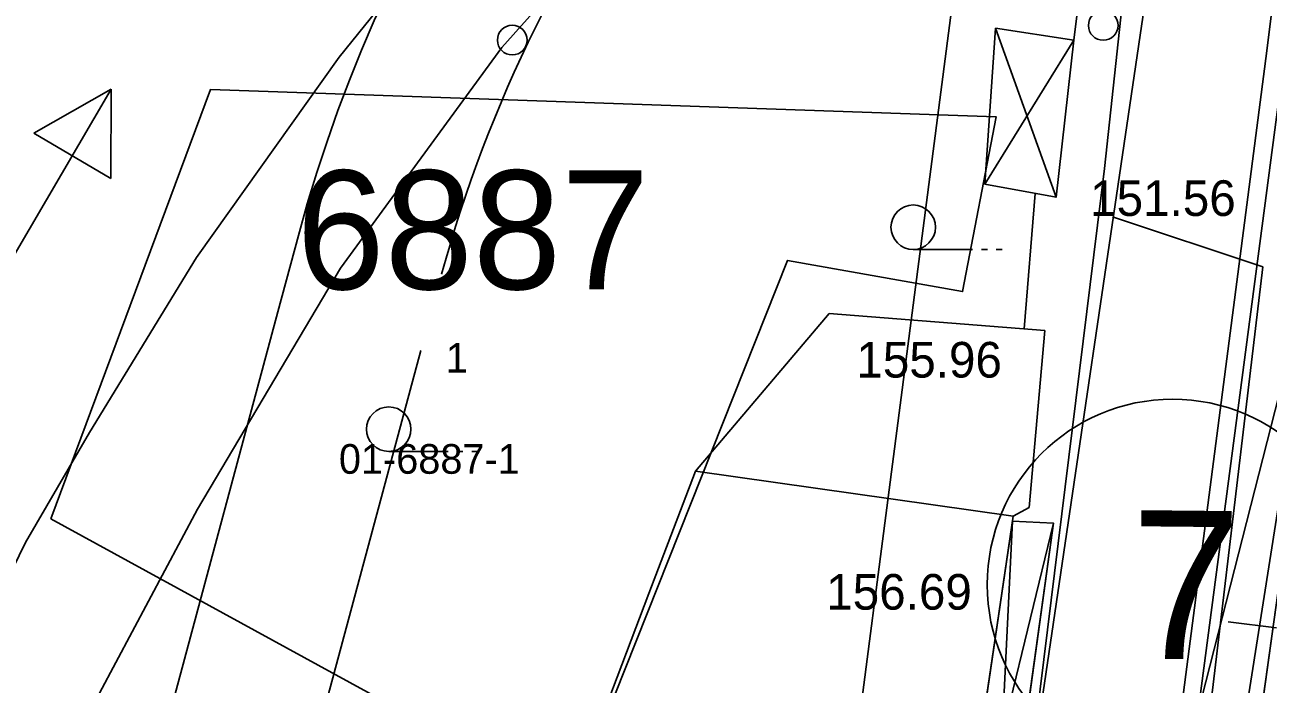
# Model space of a CAD drawing. Extents: x 419677 to 421689, y 4450851 to 4452923.
# Drawn here: x 420186.77 to 420228.69, y 4451920.11 to 4451942.32 of the extents above; entities that cross this region are included whole.
import ezdxf

# ---------------------------------------------------------------- set-up
doc = ezdxf.new("R2010")
doc.units = 0
for name, color, linetype in [('AA_HH', 7, 'Continuous'), ('AA_TARAMA-TİCARET', 7, 'Continuous'), ('ADA NUMARASI', 7, 'Continuous'), ('Level 15', 7, 'Continuous'), ('Level 20', 7, 'Continuous'), ('Level 27', 7, 'Continuous'), ('Level 58', 7, 'Continuous'), ('Level 62', 7, 'Continuous'), ('Level 9', 7, 'Continuous'), ('MULKIYET SINIRI', 7, 'Continuous'), ('PARSEL KODU', 7, 'Continuous'), ('PARSEL NUMARASI', 7, 'Continuous')]:
    doc.layers.add(name, color=color, linetype=linetype)

msp = doc.modelspace()

# ---------------------------------------------------------------- linework, layer by layer
at = {"layer": 'AA_HH'}
for p, q in [((420219.495, 4451942.212), (420221.538, 4451936.514)), ((420222.136, 4451941.803), (420219.136, 4451936.955)), ((420184.626, 4451931.525), (420189.68, 4451940.154)), ((420187.072, 4451938.669), (420189.68, 4451940.154)), ((420189.68, 4451940.154), (420189.664, 4451937.15)), ((420189.664, 4451937.15), (420187.072, 4451938.669)), ((420189.665, 4451937.22), (420189.665, 4451937.22)), ((420189.665, 4451937.22), (420189.665, 4451937.22)), ((420216.72, 4451934.756), (420218.72, 4451934.756)), ((420219.02, 4451934.756), (420219.22, 4451934.756)), ((420219.52, 4451934.756), (420219.72, 4451934.756)), ((420199.038, 4451927.953), (420201.038, 4451927.953)), ((420201.338, 4451927.953), (420201.538, 4451927.953)), ((420201.838, 4451927.953), (420202.038, 4451927.953)), ((420220.062, 4451925.605), (420217.918, 4451911.049)), ((420221.445, 4451925.537), (420217.918, 4451911.049)), ((420220.062, 4451925.605), (420219.336, 4451910.258)), ((420221.445, 4451925.537), (420219.336, 4451910.258))]:
    msp.add_line(p, q, dxfattribs=at)
for points in [[(420227.919, 4451963.066), (420226.886, 4451961.056), (420226.145, 4451959.356), (420225.546, 4451957.691), (420225.106, 4451955.399), (420223.165, 4451937.486), (420220.409, 4451915.127), (420216.884, 4451897.25), (420215.979, 4451890.718)], [(420258.708, 4451900.597), (420255.573, 4451901.639), (420225.478, 4451910.605), (420225.226, 4451910.854), (420229.238, 4451941.255), (420232.113, 4451963.06)], [(420222.136, 4451941.803), (420224.143, 4451958.03), (420218.619, 4451957.886), (420211.831, 4451951.612), (420208.064, 4451947.397)], [(420197.368, 4451941.23), (420202.114, 4451947.111), (420208.13, 4451953.689)], [(420197.368, 4451941.23), (420202.114, 4451947.111), (420208.13, 4451953.689)], [(420208.064, 4451947.397), (420202.849, 4451941.564), (420197.412, 4451934.131), (420192.585, 4451926.002), (420187.639, 4451916.706), (420196.799, 4451913.394)], [(420179.411, 4451888.121), (420179.199, 4451889.854), (420178.919, 4451893.432), (420178.919, 4451897.638), (420179.128, 4451900.539), (420179.544, 4451904.114), (420180.464, 4451909.485), (420181.403, 4451912.755), (420182.115, 4451914.899), (420182.929, 4451916.771), (420185.249, 4451921.75), (420186.788, 4451924.88), (420188.95, 4451928.585), (420192.56, 4451934.487), (420197.368, 4451941.23)], [(420182.929, 4451916.771), (420185.249, 4451921.75), (420186.788, 4451924.88), (420188.95, 4451928.585), (420192.56, 4451934.487), (420197.368, 4451941.23)], [(420220.829, 4451936.644), (420220.466, 4451932.079)], [(420207.725, 4451915.242), (420212.511, 4451912.068), (420217.918, 4451911.049), (420220.087, 4451925.771), (420209.375, 4451927.292), (420207.808, 4451923.161)], [(420207.808, 4451923.161), (420205.392, 4451916.788), (420207.725, 4451915.242)]]:
    msp.add_lwpolyline(points, dxfattribs=at)
for points in [[(420219.495, 4451942.212), (420222.136, 4451941.803), (420221.538, 4451936.514), (420219.136, 4451936.955)], [(420209.375, 4451927.292), (420213.89, 4451932.595), (420221.153, 4451932.025), (420220.631, 4451926.069), (420220.087, 4451925.771)], [(420229.164, 4451926.919), (420238.952, 4451925.137), (420234.443, 4451908.835), (420226.665, 4451911.08)], [(420220.062, 4451925.605), (420221.445, 4451925.537), (420219.336, 4451910.258), (420217.918, 4451911.049)]]:
    msp.add_lwpolyline(points, close=True, dxfattribs=at)
for centre, radius in [((420223.126, 4451942.305), 0.5), ((420203.203, 4451941.81), 0.5), ((420216.72, 4451935.506), 0.75), ((420199.038, 4451928.703), 0.75)]:
    msp.add_circle(centre, radius, dxfattribs=at)
at = {"layer": 'AA_TARAMA-TİCARET'}
msp.add_line((420192.888, 4451904.475), (420200.125, 4451931.351), dxfattribs=at)
msp.add_lwpolyline([(420225.113, 4451947.01), (420220.409, 4451915.127), (420215.302, 4451882.018)], dxfattribs=at)
msp.add_ellipse((420246.378, 4451921.847), major_axis=(47.183, 0), ratio=0.984315, start_param=2.495682, end_param=2.878535, dxfattribs=at)
at = {"layer": 'Level 15'}
msp.add_lwpolyline([(420414.132, 4451911.018), (420415.765, 4451915.419), (420282.101, 4451967.569), (420224.504, 4451969.178), (420220.055, 4451958.563), (420205.131, 4451843.779), (420215.712, 4451841.911), (420221.376, 4451877.395), (420222.223, 4451877.252)], dxfattribs=at)
at = {"layer": 'Level 20'}
msp.add_line((420228.964, 4451922.008), (420227.337, 4451922.214), dxfattribs=at)
msp.add_line((420228.964, 4451922.008), (420227.337, 4451922.214), dxfattribs=at)
at = {"layer": 'Level 27'}
for p, q in [((420224.394, 4451899.71), (420228.512, 4451934.171)), ((420227.824, 4451914.623), (420230.449, 4451933.526))]:
    msp.add_line(p, q, dxfattribs=at)
for points in [[(420223.438, 4451935.861), (420228.512, 4451934.171)], [(420227.824, 4451914.623), (420229.539, 4451926.972), (420230.447, 4451933.515)]]:
    msp.add_lwpolyline(points, dxfattribs=at)
at = {"layer": 'Level 58'}
msp.add_circle((420225.465, 4451923.462), 6.25, dxfattribs=at)
at = {"layer": 'Level 62'}
msp.add_line((420187.083, 4451902.148), (420195.297, 4451932.652), dxfattribs=at)
msp.add_lwpolyline([(420195.99, 4451935.224), (420195.297, 4451932.652)], dxfattribs=at)
msp.add_arc((420244.27, 4451922.223), 50, 86.5224, 164.9279, dxfattribs=at)
at = {"layer": 'Level 9'}
msp.add_lwpolyline([(420425.574, 4451910.283), (420391.286, 4451924.082), (420343.881, 4451942.651), (420287.846, 4451965.918), (420283.914, 4451959.364), (420283.477, 4451950.626), (420231.702, 4451965.918), (420228.644, 4451941.45), (420224.602, 4451910.32), (420222.636, 4451894.154), (420216.956, 4451865.1), (420209.201, 4451819.114), (420204.832, 4451797.924), (420203.303, 4451783.287), (420202.429, 4451776.297), (420195.86, 4451755.756)], dxfattribs=at)
msp.add_lwpolyline([(420425.574, 4451910.283), (420391.286, 4451924.082), (420343.881, 4451942.651), (420287.846, 4451965.918), (420283.914, 4451959.364), (420283.477, 4451950.626), (420231.702, 4451965.918), (420228.644, 4451941.45), (420224.602, 4451910.32), (420222.636, 4451894.154), (420216.956, 4451865.1), (420209.201, 4451819.114), (420204.832, 4451797.924), (420203.303, 4451783.287), (420202.429, 4451776.297), (420195.86, 4451755.756)], dxfattribs=at)
at = {"layer": 'MULKIYET SINIRI'}
for points in [[(420187.644, 4451925.677), (420193.032, 4451940.149), (420204.359, 4451939.755), (420219.516, 4451939.228), (420218.385, 4451933.336), (420212.478, 4451934.39), (420205.201, 4451916.084)], [(420187.644, 4451925.677), (420193.032, 4451940.149), (420204.359, 4451939.755), (420219.516, 4451939.228), (420218.385, 4451933.336), (420212.478, 4451934.39), (420205.201, 4451916.084)], [(420225.35, 4451915.353), (420230.03, 4451933.653), (420230.447, 4451933.515), (420249.312, 4451927.243), (420248.014, 4451923.008), (420243.982, 4451909.859), (420235.516, 4451912.355), (420227.824, 4451914.623)], [(420225.35, 4451915.353), (420230.03, 4451933.653), (420230.447, 4451933.515), (420249.312, 4451927.243), (420248.014, 4451923.008), (420243.982, 4451909.859), (420235.516, 4451912.355), (420227.824, 4451914.623)]]:
    msp.add_lwpolyline(points, close=True, dxfattribs=at)

# ---------------------------------------------------------------- texts
at = {"layer": 'AA_HH'}
msp.add_text('151.56 ', height=1.2, rotation=359.9981, dxfattribs=at).set_placement((420222.686, 4451935.886))
for s, p in [('155.96 ', (420214.803, 4451930.441)), ('156.69', (420213.788, 4451922.622))]:
    msp.add_text(s, height=1.2, dxfattribs=at).set_placement(p)
at = {"layer": 'ADA NUMARASI'}
msp.add_text('6887', height=4, dxfattribs=at).set_placement((420195.925, 4451933.417))
msp.add_text('6887', height=4, dxfattribs=at).set_placement((420195.925, 4451933.417))
at = {"layer": 'Level 58'}
msp.add_text('7', height=5, rotation=359.4141, dxfattribs=at).set_placement((420224.02, 4451920.977))
at = {"layer": 'PARSEL KODU'}
msp.add_text('01-6887-1', height=1, dxfattribs=at).set_placement((420197.358, 4451927.2))
msp.add_text('01-6887-1', height=1, dxfattribs=at).set_placement((420197.358, 4451927.2))
at = {"layer": 'PARSEL NUMARASI'}
msp.add_text('1', height=1, dxfattribs=at).set_placement((420200.961, 4451930.605))
msp.add_text('1', height=1, dxfattribs=at).set_placement((420200.961, 4451930.605))

doc.saveas('drawing.dxf')
